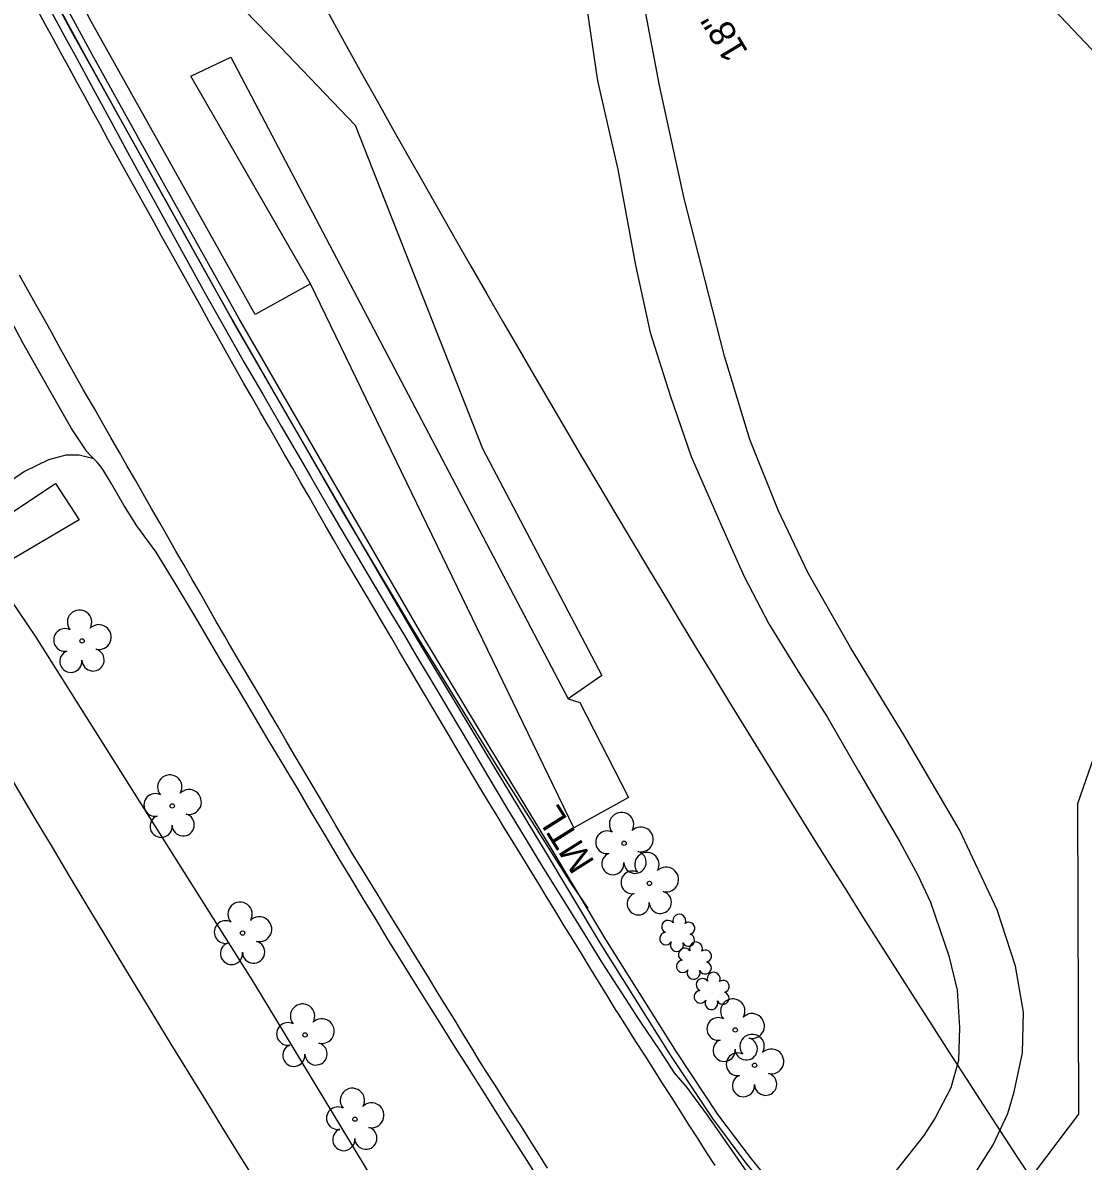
# Model space of a CAD drawing. Extents: x 472260 to 482161, y 489063 to 507124.
# Drawn here: x 476109.3 to 476271.2, y 501265.5 to 501439.4 of the extents above; entities that cross this region are included whole.
import ezdxf

# ---------------------------------------------------------------- set-up
doc = ezdxf.new("R2010")
doc.units = 0
for name, color, linetype in [('Exist Structure Minor Drop Inlet Cogo Elevation', 7, 'Continuous'), ('Prop Drainage Structure Catch Basin Convert From Junction Box Label', 7, 'Continuous'), ('Prop Drainage Structure Drop Inlet Grate 2 Narrow Slots and Sag Grates 840 24 CELL', 7, 'Continuous'), ('Prop Drainage Structure Drop Inlet Grate 2 Wide Slots and Flat Grates 840 20 Label', 7, 'Continuous'), ('Prop Drainage Structure Pipe CSP 66in', 7, 'Continuous'), ('Prop Drainage Structure Pipe RCP 18in Class III', 7, 'Continuous'), ('Prop Drainage Structure Pipe RCP 72in Class III', 7, 'Continuous'), ('Prop Drainage Structure Pipe Stub Out CELL', 7, 'Continuous'), ('Prop Drainage Structure Plot Symbol 50 Scale CELL', 7, 'Continuous'), ('Prop Drainage Structure Tops and Inverts LABEL', 7, 'Continuous'), ('Prop Earthen Structure Ditch Flow Line', 7, 'Continuous'), ('Prop Erosion Rip Rap Pad at Outlet CELL', 7, 'Continuous'), ('Prop Erosion Rip Rap Pad at Outlet Label', 7, 'Continuous'), ('Prop NEU Channel Block Detail CELL', 7, 'Continuous')]:
    doc.layers.add(name, color=color, linetype=linetype)

msp = doc.modelspace()

# ---------------------------------------------------------------- linework, layer by layer
at = {"layer": 'Exist Structure Minor Drop Inlet Cogo Elevation'}
for radius in [2734.48, 2834.48]:
    msp.add_arc((478549.74, 502762.69), radius, 207.50231, 213.99726, dxfattribs=at)
at = {"layer": 'Prop Drainage Structure Catch Basin Convert From Junction Box Label'}
for points in [[(476231.2, 501249.28), (476224.42, 501261.12), (476220.55, 501265.84), (476215.46, 501272.61), (476209.09, 501282.2), (476198.31, 501299.39), (476189.8, 501313.58), (476180.68, 501328.67), (476170.25, 501345.96), (476154.94, 501372.33), (476142.31, 501394.26), (476131.05, 501414.43), (476119.9, 501434.54), (476108.32, 501455.9), (476099.23, 501473.17), (476088.76, 501492.78)], [(476230.88, 501247.94), (476223.61, 501260.53), (476219.76, 501265.22), (476214.64, 501272.04), (476208.25, 501281.66), (476197.46, 501298.87), (476188.94, 501313.06), (476179.83, 501328.16), (476169.39, 501345.45), (476154.08, 501371.83), (476141.44, 501393.76), (476130.18, 501413.95), (476119.02, 501434.06), (476107.43, 501455.43), (476098.35, 501472.7), (476088.4, 501491.35)]]:
    msp.add_lwpolyline(points, dxfattribs=at)
at = {"layer": 'Prop Drainage Structure Drop Inlet Grate 2 Narrow Slots and Sag Grates 840 24 CELL'}
for points in [[(476214.99, 501264.85), (476213.65, 501266.96), (476212.31, 501269.06), (476210.96, 501271.17), (476209.62, 501273.28), (476208.28, 501275.38), (476206.94, 501277.49), (476205.6, 501279.59), (476204.26, 501281.7), (476202.92, 501283.8), (476201.58, 501285.91), (476200.24, 501288.01), (476199.8, 501288.7), (476198.5, 501290.83), (476197.2, 501292.96), (476195.89, 501295.09), (476194.59, 501297.22), (476193.29, 501299.35), (476191.98, 501301.47), (476190.68, 501303.6), (476189.38, 501305.73), (476188.07, 501307.86), (476186.77, 501309.99), (476185.47, 501312.12), (476184.16, 501314.25), (476182.86, 501316.38), (476181.56, 501318.51), (476180.25, 501320.64), (476179.53, 501321.81), (476178.27, 501323.96), (476177, 501326.11), (476175.73, 501328.26), (476174.46, 501330.41), (476173.19, 501332.56), (476171.92, 501334.71), (476170.65, 501336.86), (476169.38, 501339.01), (476168.11, 501341.16), (476166.84, 501343.31), (476165.57, 501345.46), (476164.3, 501347.61), (476163.03, 501349.76), (476161.77, 501351.91), (476160.5, 501354.06), (476159.23, 501356.21), (476157.98, 501358.33), (476156.74, 501360.49), (476155.49, 501362.66), (476154.25, 501364.82), (476153.01, 501366.99), (476151.77, 501369.15), (476150.52, 501371.32), (476149.28, 501373.48), (476148.04, 501375.65), (476146.8, 501377.81), (476145.55, 501379.98), (476144.31, 501382.15), (476143.07, 501384.31), (476141.83, 501386.48), (476141.42, 501387.19), (476140.2, 501389.37), (476138.99, 501391.56), (476137.78, 501393.74), (476136.57, 501395.92), (476135.35, 501398.1), (476134.14, 501400.28), (476132.93, 501402.47), (476131.72, 501404.65), (476130.5, 501406.83), (476129.29, 501409.01), (476128.08, 501411.2), (476126.86, 501413.38), (476125.65, 501415.56), (476124.44, 501417.74), (476123.54, 501419.36), (476122.35, 501421.55), (476121.15, 501423.74), (476119.96, 501425.93), (476118.76, 501428.12), (476117.57, 501430.31), (476116.37, 501432.51), (476115.18, 501434.7), (476113.99, 501436.89), (476112.79, 501439.08), (476111.6, 501441.27)], [(476189.43, 501264.45), (476188.1, 501266.56), (476186.76, 501268.67), (476185.42, 501270.78), (476184.08, 501272.89), (476182.75, 501274.99), (476181.41, 501277.1), (476180.07, 501279.21), (476179.1, 501280.74), (476177.79, 501282.87), (476176.49, 501285), (476175.19, 501287.13), (476173.88, 501289.26), (476172.58, 501291.38), (476171.27, 501293.51), (476169.97, 501295.64), (476168.66, 501297.77), (476167.36, 501299.9), (476166.06, 501302.03), (476164.75, 501304.15), (476163.45, 501306.28), (476162.14, 501308.41), (476160.84, 501310.54), (476159.65, 501312.48), (476158.38, 501314.64), (476157.12, 501316.79), (476155.85, 501318.94), (476154.59, 501321.09), (476153.33, 501323.25), (476152.06, 501325.4), (476150.8, 501327.55), (476149.53, 501329.71), (476148.27, 501331.86), (476147.01, 501334.01), (476145.74, 501336.16), (476144.48, 501338.32), (476143.21, 501340.47), (476141.95, 501342.62), (476140.68, 501344.78), (476140.14, 501345.7), (476138.9, 501347.87), (476137.66, 501350.03), (476136.42, 501352.2), (476135.18, 501354.36), (476133.93, 501356.53), (476132.69, 501358.7), (476131.45, 501360.86), (476130.21, 501363.03), (476128.97, 501365.2), (476127.73, 501367.36), (476126.49, 501369.53), (476125.24, 501371.7), (476124, 501373.86), (476122.76, 501376.03), (476121.52, 501378.19), (476120.28, 501380.36), (476119.04, 501382.53), (476118.53, 501383.41), (476117.31, 501385.59), (476116.1, 501387.77), (476114.88, 501389.95), (476113.66, 501392.13), (476112.45, 501394.31), (476111.23, 501396.49), (476110.01, 501398.67), (476108.8, 501400.85)]]:
    msp.add_lwpolyline(points, dxfattribs=at)
at = {"layer": 'Prop Drainage Structure Drop Inlet Grate 2 Wide Slots and Flat Grates 840 20 Label'}
for p, q in [((476118.35, 501344.98), (476118.35, 501344.98)), ((476132.12, 501319.78), (476132.12, 501319.78)), ((476201.11, 501314.07), (476201.11, 501314.07)), ((476204.97, 501307.94), (476204.97, 501307.94)), ((476142.86, 501300.35), (476142.86, 501300.35)), ((476152.4, 501284.79), (476152.4, 501284.79)), ((476218.08, 501285.56), (476218.08, 501285.56)), ((476221.03, 501280.16), (476221.03, 501280.16)), ((476160.01, 501271.92), (476160.01, 501271.92))]:
    msp.add_line(p, q, dxfattribs=at)
for centre in [(476118.35, 501344.98), (476132.12, 501319.78), (476201.11, 501314.07), (476204.97, 501307.94), (476142.86, 501300.35), (476218.08, 501285.56), (476152.4, 501284.79), (476221.03, 501280.16), (476160.01, 501271.92)]:
    msp.add_circle(centre, 0.326, dxfattribs=at)
for centre, radius, start, end in [((476117.97, 501347.85), 1.86, 330.1651, 219.7134), ((476115.75, 501345.13), 1.73, 62.6636, 279.3457), ((476120.9, 501345.57), 1.9, 257.1011, 134.1999), ((476116.65, 501341.86), 1.69, 111.5671, 6.231), ((476120.03, 501342.08), 1.7, 181.2822, 74.56), ((476131.74, 501322.65), 1.86, 330.1651, 219.7134), ((476129.52, 501319.93), 1.73, 62.6636, 279.3457), ((476134.67, 501320.37), 1.9, 257.1011, 134.1999), ((476130.42, 501316.66), 1.69, 111.5671, 6.231), ((476133.79, 501316.88), 1.7, 181.2822, 74.56), ((476200.72, 501316.94), 1.86, 330.1651, 219.7134), ((476198.5, 501314.22), 1.73, 62.6636, 279.3457), ((476203.65, 501314.66), 1.9, 257.1011, 134.1999), ((476199.4, 501310.95), 1.69, 111.5671, 6.231), ((476202.78, 501311.17), 1.7, 181.2822, 74.56), ((476204.59, 501310.82), 1.86, 330.1651, 219.7134), ((476207.52, 501308.53), 1.9, 257.1011, 134.1999), ((476202.37, 501308.1), 1.73, 62.6636, 279.3457), ((476206.64, 501305.05), 1.7, 181.2822, 74.56), ((476142.48, 501303.22), 1.86, 330.1651, 219.7134), ((476203.27, 501304.82), 1.69, 111.5671, 6.231), ((476140.26, 501300.51), 1.73, 62.6636, 279.3457), ((476145.41, 501300.94), 1.9, 257.1011, 134.1999), ((476141.16, 501297.23), 1.69, 111.5671, 6.231), ((476144.54, 501297.45), 1.7, 181.2822, 74.56), ((476152.01, 501287.67), 1.86, 330.1651, 219.7134), ((476217.7, 501288.43), 1.86, 330.1651, 219.7134), ((476220.63, 501286.15), 1.9, 257.1011, 134.1999), ((476149.79, 501284.95), 1.73, 62.6636, 279.3457), ((476154.94, 501285.38), 1.9, 257.1011, 134.1999), ((476215.48, 501285.71), 1.73, 62.6636, 279.3457), ((476219.75, 501282.66), 1.7, 181.2822, 74.56), ((476220.65, 501283.03), 1.86, 330.1651, 219.7134), ((476150.69, 501281.67), 1.69, 111.5671, 6.231), ((476154.07, 501281.89), 1.7, 181.2822, 74.56), ((476216.38, 501282.44), 1.69, 111.5671, 6.231), ((476223.58, 501280.74), 1.9, 257.1011, 134.1999), ((476218.43, 501280.31), 1.73, 62.6636, 279.3457), ((476222.71, 501277.26), 1.7, 181.2822, 74.56), ((476219.33, 501277.04), 1.69, 111.5671, 6.231), ((476159.62, 501274.79), 1.86, 330.1651, 219.7134), ((476157.4, 501272.07), 1.73, 62.6636, 279.3457), ((476162.55, 501272.51), 1.9, 257.1011, 134.1999), ((476158.3, 501268.8), 1.69, 111.5671, 6.231), ((476161.68, 501269.02), 1.7, 181.2822, 74.56)]:
    msp.add_arc(centre, radius, start, end, dxfattribs=at)
at = {"layer": 'Prop Drainage Structure Pipe RCP 18in Class III'}
for points in [[(476195.17, 501443.4), (476197.02, 501430.55), (476200.15, 501416.98), (476202.86, 501402.37), (476205.1, 501392.09), (476208.17, 501382.33), (476211.37, 501373.16), (476216.03, 501362.44), (476219.46, 501354.82), (476223.22, 501347.57), (476227.96, 501339.89), (476232.12, 501333.38), (476236.87, 501325.09), (476243.2, 501314.28), (476245.93, 501309.2), (476247.9, 501305.07), (476250.69, 501296.9), (476251.94, 501291.65), (476252.31, 501285.91), (476252.15, 501280.9), (476251, 501276.69), (476248.62, 501272.12), (476246.85, 501269.44), (476242.44, 501263.83)], [(476235.55, 501238.82), (476240.92, 501246.5), (476252.69, 501260.48), (476257.47, 501267.99), (476259.71, 501272.81), (476260.67, 501276.09), (476261.91, 501282.08), (476262.08, 501288.26), (476260.88, 501295.3), (476258.08, 501303.9), (476252.31, 501316.1), (476243.98, 501330.38), (476235.66, 501343.95), (476229.15, 501355.41), (476224.63, 501364.97), (476220.31, 501375.75), (476216.42, 501388.5), (476213.49, 501400.02), (476210.26, 501412.58), (476206.49, 501429.83), (476203.88, 501443.85)]]:
    msp.add_lwpolyline(points, dxfattribs=at)
at = {"layer": 'Prop Drainage Structure Pipe RCP 72in Class III'}
msp.add_lwpolyline([(476004.79, 501280.8), (476008.93, 501283.23), (476010.34, 501284.2), (476101.32, 501347.12), (476102.6, 501347.94), (476107.45, 501351.2), (476111.31, 501345.57), (476144.53, 501292.8), (476181.9, 501231.04), (476161.39, 501215.16), (476142.53, 501239.91), (476133.73, 501234.48)], dxfattribs=at)
at = {"layer": 'Prop Drainage Structure Pipe Stub Out CELL'}
for points in [[(476113.03, 501442.26), (476115.79, 501437.16), (476117.23, 501434.52), (476120.07, 501429.32), (476122.72, 501424.39), (476125.27, 501419.65), (476127.81, 501415.01), (476130.38, 501410.37), (476132.98, 501405.62), (476135.72, 501400.66), (476137.17, 501398.05), (476138.68, 501395.35), (476140.2, 501392.65), (476143.12, 501387.51), (476145.93, 501382.65), (476148.77, 501377.76), (476151.69, 501372.76), (476153.18, 501370.19), (476154.7, 501367.57), (476156.25, 501364.89), (476157.88, 501362.09), (476159.65, 501359.09), (476161.54, 501355.89), (476163.56, 501352.49), (476165.6, 501349.06), (476167.56, 501345.79), (476169.42, 501342.67), (476171.19, 501339.71), (476172.88, 501336.88), (476174.49, 501334.16), (476177.48, 501329.11), (476180.32, 501324.31), (476183.16, 501319.54), (476185.99, 501314.84), (476188.81, 501310.23), (476191.69, 501305.58), (476194.69, 501300.72), (476197.73, 501295.86), (476200.71, 501291.2), (476203.42, 501287.04), (476206.59, 501282.29), (476208.75, 501279), (476210.66, 501276.76), (476213.79, 501272.53), (476216.39, 501268.8), (476219.72, 501263.97)], [(476188.36, 501262.35), (476186.2, 501265.76), (476184.03, 501269.19), (476181.85, 501272.62), (476179.67, 501276.06), (476177.49, 501279.51), (476175.33, 501282.93), (476173.21, 501286.3), (476171.13, 501289.6), (476169.1, 501292.85), (476167.11, 501296.06), (476165.15, 501299.24), (476163.23, 501302.4), (476161.33, 501305.53), (476159.43, 501308.7), (476157.47, 501311.96), (476155.46, 501315.32), (476153.4, 501318.78), (476151.27, 501322.36), (476149.04, 501326.1), (476146.72, 501329.99), (476144.3, 501334.04), (476141.91, 501338.05), (476139.66, 501341.82), (476137.56, 501345.38), (476135.6, 501348.7), (476132.59, 501353.81), (476129.67, 501358.52), (476126.71, 501362.54), (476124.71, 501365.71), (476122.79, 501369.07), (476121.64, 501371.01), (476121.16, 501371.7), (476120.68, 501372.28), (476119.47, 501373.45), (476119.06, 501373.91), (476116.76, 501377.43), (476115.12, 501380.28), (476112.16, 501385.48), (476109.32, 501390.5), (476106.64, 501395.53)]]:
    msp.add_lwpolyline(points, dxfattribs=at)
at = {"layer": 'Prop Drainage Structure Plot Symbol 50 Scale CELL'}
msp.add_lwpolyline([(476022.76, 501626.04), (476031.8, 501606.5), (476046.22, 501576.76), (476066.08, 501535.85), (476079.91, 501508.65), (476098.09, 501472.91), (476116.59, 501438.31), (476140.29, 501395.78), (476158.27, 501364.42), (476168.54, 501347.18), (476182.34, 501324.79), (476193.05, 501307.85), (476195.59, 501304.15)], dxfattribs=at)
at = {"layer": 'Prop Drainage Structure Tops and Inverts LABEL'}
for points in [[(476099.86, 501514.44), (476109.92, 501525.92), (476113.24, 501525.14), (476131.2, 501479.66), (476134.15, 501450.63), (476148.6, 501435.74), (476160.07, 501423.79), (476179.51, 501374.35), (476197.71, 501339.7), (476192.59, 501336.14)], [(476153.24, 501399.51), (476144.79, 501394.84), (476119.49, 501440.08), (476092.07, 501495.27), (476093.69, 501511.25), (476099.86, 501514.44)], [(476013.24, 501307.64), (476028.81, 501316.75), (476057.71, 501332.98), (476077.2, 501344.32), (476114.3, 501369.04), (476117.9, 501363.48), (476104.23, 501355.41), (476082.85, 501345.75), (476055.4, 501329.54), (476034.61, 501318.27), (476014.35, 501305.85), (476013.24, 501307.64)]]:
    msp.add_lwpolyline(points, dxfattribs=at)
at = {"layer": 'Prop Earthen Structure Ditch Flow Line'}
msp.add_lwpolyline([(476119.94, 501372.83), (476117.91, 501373.36), (476115.88, 501373.36), (476113.22, 501372.65), (476109.58, 501370.86), (476094.95, 501360.76), (476078.7, 501348.38), (476068.42, 501341.59), (476059.2, 501336.68), (476043.87, 501328.82), (476029.77, 501320.91), (476024.19, 501317.3), (476010.84, 501309.48)], dxfattribs=at)
at = {"layer": 'Prop Erosion Rip Rap Pad at Outlet CELL'}
for p, q in [((476209.3, 501300.2), (476209.3, 501300.2)), ((476211.85, 501295.96), (476211.85, 501295.96)), ((476214.56, 501291.33), (476214.56, 501291.33))]:
    msp.add_line(p, q, dxfattribs=at)
for centre, radius, start, end in [((476209.53, 501302.24), 0.99, 334.8391, 200.4717), ((476207.81, 501301.33), 0.968, 35.8908, 245.4216), ((476210.97, 501301.07), 0.929, 284.4567, 126.0861), ((476207.5, 501299.5), 0.955, 95.1099, 327.9534), ((476210.93, 501299.27), 0.937, 204.9913, 73.4601), ((476209.17, 501298.52), 0.984, 151.2797, 21.387), ((476210.37, 501297.09), 0.968, 35.8908, 245.4216), ((476212.08, 501298), 0.99, 334.8391, 200.4717), ((476213.52, 501296.83), 0.929, 284.4567, 126.0861), ((476210.05, 501295.26), 0.955, 95.1099, 327.9534), ((476211.72, 501294.28), 0.984, 151.2797, 21.387), ((476213.49, 501295.03), 0.937, 204.9913, 73.4601), ((476213.08, 501292.45), 0.968, 35.8908, 245.4216), ((476214.79, 501293.37), 0.99, 334.8391, 200.4717), ((476216.23, 501292.2), 0.929, 284.4567, 126.0861), ((476212.76, 501290.62), 0.955, 95.1099, 327.9534), ((476216.2, 501290.4), 0.937, 204.9913, 73.4601), ((476214.43, 501289.64), 0.984, 151.2797, 21.387)]:
    msp.add_arc(centre, radius, start, end, dxfattribs=at)
at = {"layer": 'Prop Erosion Rip Rap Pad at Outlet Label'}
for points in [[(476371.62, 501269.74), (476365.59, 501287.33), (476343.44, 501316.35), (476325.12, 501346.89), (476315.72, 501348.03), (476303.38, 501279.07), (476269.31, 501203.89), (476244.66, 501238.47), (476270.54, 501272.71), (476270.38, 501320.15), (476294.66, 501389.95), (476291.47, 501415.35), (476249.72, 501459.42), (476238.45, 501478.55), (476264.33, 501490.35), (476280.03, 501487.66), (476286.2, 501470.43), (476297.57, 501467.02), (476303.31, 501478), (476333.64, 501481.71), (476338.14, 501502.27)], [(476193.43, 501316.43), (476153.24, 501399.51), (476153.24, 501399.51), (476134.95, 501431.24), (476141.08, 501434.13)], [(476141.08, 501434.13), (476192.59, 501336.14), (476194.33, 501335.55), (476201.78, 501321.04), (476193.43, 501316.43)]]:
    msp.add_lwpolyline(points, dxfattribs=at)

# ---------------------------------------------------------------- texts
at = {"layer": 'Prop Drainage Structure Pipe CSP 66in'}
msp.add_text('18" CPP', height=4, rotation=121.0011, dxfattribs=at).set_placement((476220.13, 501434.99))
at = {"layer": 'Prop NEU Channel Block Detail CELL'}
msp.add_text('MTL', height=4, rotation=122.3021, dxfattribs=at).set_placement((476196.69, 501311.2))

doc.saveas('drawing.dxf')
